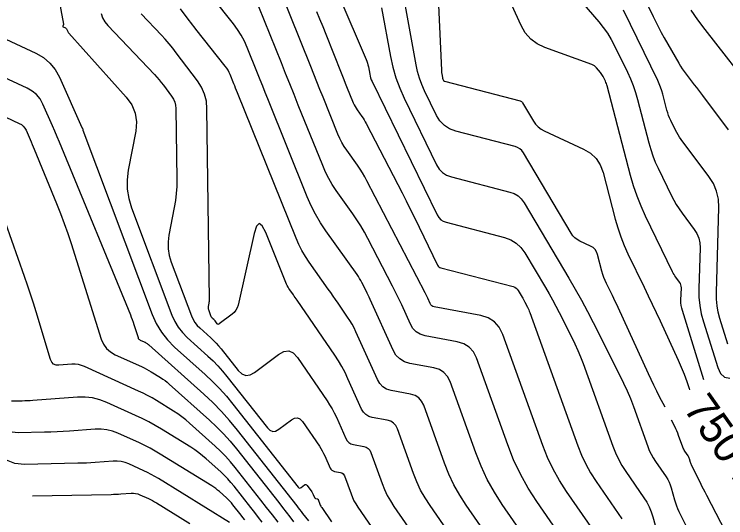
# Model space of a CAD drawing. Extents: x 1354696 to 1366163, y 660729 to 670380.
# Drawn here: x 1361694.5 to 1361830, y 664674.7 to 664770.6 of the extents above; entities that cross this region are included whole.
import ezdxf

# ---------------------------------------------------------------- set-up
doc = ezdxf.new("R2010")
doc.units = 0
doc.layers.add('R_Contour Annot', color=7, linetype='Continuous')
doc.layers.add('R_Contours', color=7, linetype='Continuous')

msp = doc.modelspace()

# ---------------------------------------------------------------- linework, layer by layer
at = {"layer": 'R_Contours'}
for points in [[(1361750.95, 664786.72), (1361761.53, 664761.95), (1361761.66, 664761.62), (1361761.77, 664761.28), (1361761.87, 664760.93), (1361761.94, 664760.58), (1361762.2, 664759.15), (1361762.28, 664758.8), (1361762.38, 664758.46), (1361762.5, 664758.12), (1361762.65, 664757.79), (1361775.02, 664732.37), (1361775.33, 664731.87), (1361775.73, 664731.46), (1361776.2, 664731.16), (1361776.75, 664730.96), (1361787.89, 664728.06), (1361789.07, 664727.63), (1361790.11, 664727.01), (1361790.99, 664726.19), (1361791.73, 664725.17), (1361795.67, 664718.52), (1361796.35, 664717.36), (1361797.01, 664716.19), (1361797.64, 664715), (1361798.26, 664713.81), (1361800.69, 664709.01), (1361801.28, 664707.8), (1361801.83, 664706.57), (1361802.34, 664705.33), (1361802.82, 664704.08), (1361808.48, 664688.32), (1361808.98, 664687.06), (1361809.56, 664685.84), (1361810.21, 664684.67), (1361810.94, 664683.53), (1361814.43, 664678.49), (1361814.97, 664677.64), (1361815.43, 664676.76), (1361815.81, 664675.83), (1361816.12, 664674.88), (1361817.21, 664670.98)], [(1361825.85, 664700.97), (1361821.74, 664714.16), (1361821.61, 664714.64), (1361821.52, 664715.12), (1361821.47, 664715.61), (1361821.47, 664716.11), (1361821.54, 664718.5), (1361821.52, 664718.79), (1361821.46, 664719.06), (1361821.35, 664719.33), (1361821.2, 664719.57), (1361820.48, 664720.52), (1361820.31, 664720.77), (1361820.15, 664721.02), (1361820, 664721.27), (1361819.87, 664721.54), (1361814.71, 664732.15), (1361813.86, 664734.02), (1361813.1, 664735.94), (1361812.44, 664737.88), (1361811.87, 664739.86), (1361807.42, 664756.93), (1361807.35, 664757.16), (1361807.28, 664757.39), (1361807.19, 664757.61), (1361807.09, 664757.83), (1361806.67, 664758.7), (1361806.55, 664758.92), (1361806.43, 664759.12), (1361806.29, 664759.32), (1361806.14, 664759.5), (1361805.38, 664760.4), (1361805.19, 664760.59), (1361804.98, 664760.76), (1361804.75, 664760.9), (1361804.5, 664761.01), (1361795.57, 664764.24), (1361794.1, 664764.94), (1361792.86, 664765.86), (1361791.83, 664767.03), (1361791.03, 664768.44), (1361783, 664786.07)], [(1361818.43, 664695.73), (1361817.41, 664697.75), (1361816.87, 664698.83), (1361816.33, 664699.93), (1361815.81, 664701.02), (1361815.29, 664702.13), (1361809.49, 664714.72), (1361809.23, 664715.3), (1361808.96, 664715.87), (1361808.68, 664716.44), (1361808.41, 664717.01), (1361807.3, 664719.29), (1361807.04, 664719.87), (1361806.81, 664720.45), (1361806.6, 664721.05), (1361806.43, 664721.66), (1361805.6, 664724.82), (1361805.41, 664725.34), (1361805.13, 664725.78), (1361804.74, 664726.14), (1361804.27, 664726.42), (1361802.18, 664727.39), (1361801.69, 664727.67), (1361801.25, 664728.01), (1361800.87, 664728.41), (1361800.55, 664728.87), (1361791.46, 664744.2), (1361791.15, 664744.62), (1361790.78, 664744.96), (1361790.36, 664745.22), (1361789.87, 664745.4), (1361778.59, 664748.33), (1361777.41, 664748.76), (1361776.41, 664749.41), (1361775.58, 664750.26), (1361774.92, 664751.33), (1361772.64, 664756.02), (1361772.11, 664757.2), (1361771.67, 664758.42), (1361771.31, 664759.66), (1361771.03, 664760.93), (1361767.02, 664782.95)], [(1361774.87, 664782.02), (1361775.84, 664759.94), (1361775.85, 664759.77), (1361775.86, 664759.61), (1361775.88, 664759.45), (1361775.91, 664759.29), (1361776.06, 664758.45), (1361776.08, 664758.39), (1361776.09, 664758.33), (1361776.12, 664758.26), (1361776.14, 664758.2), (1361776.26, 664757.97), (1361776.29, 664757.91), (1361776.34, 664757.87), (1361776.39, 664757.84), (1361776.45, 664757.81), (1361790.86, 664754.07), (1361791, 664754.01), (1361791.12, 664753.94), (1361791.23, 664753.84), (1361791.32, 664753.72), (1361793.38, 664750.24), (1361793.79, 664749.65), (1361794.27, 664749.15), (1361794.82, 664748.72), (1361795.44, 664748.38), (1361802.89, 664744.91), (1361804.22, 664744.13), (1361805.29, 664743.12), (1361806.09, 664741.89), (1361806.63, 664740.44), (1361808.94, 664731.58), (1361809.42, 664729.88), (1361809.99, 664728.21), (1361810.64, 664726.57), (1361811.38, 664724.96), (1361814.47, 664718.58), (1361815.24, 664716.99), (1361816, 664715.39), (1361816.76, 664713.78), (1361817.5, 664712.17), (1361820.94, 664704.71), (1361821.53, 664703.38), (1361822.07, 664702.03), (1361822.57, 664700.67), (1361823.02, 664699.3), (1361823.1, 664699.03)], [(1361810.58, 664781.63), (1361816.15, 664770.14), (1361816.66, 664769.12), (1361817.18, 664768.11), (1361817.72, 664767.1), (1361818.28, 664766.11), (1361821.04, 664761.26), (1361821.36, 664760.71), (1361821.7, 664760.18), (1361822.06, 664759.66), (1361822.45, 664759.15), (1361824.01, 664757.14), (1361824.4, 664756.64), (1361824.79, 664756.14), (1361825.17, 664755.63), (1361825.55, 664755.12), (1361830.48, 664748.55)], [(1361806.75, 664669.45), (1361799.66, 664679.71), (1361798.32, 664681.79), (1361797.12, 664683.95), (1361796.06, 664686.18), (1361795.15, 664688.48), (1361787.55, 664709.62), (1361786.88, 664710.97), (1361785.95, 664712.02), (1361784.77, 664712.76), (1361783.33, 664713.21), (1361774.48, 664714.85), (1361774.22, 664714.93), (1361774.01, 664715.06), (1361773.83, 664715.24), (1361773.7, 664715.47), (1361773.24, 664716.49), (1361773.12, 664716.75), (1361773, 664717), (1361772.88, 664717.25), (1361772.75, 664717.5), (1361761.68, 664738.84), (1361761.26, 664739.61), (1361760.82, 664740.36), (1361760.35, 664741.1), (1361759.86, 664741.83), (1361757.82, 664744.69), (1361757.34, 664745.42), (1361756.9, 664746.17), (1361756.5, 664746.95), (1361756.15, 664747.75), (1361753.31, 664754.82), (1361752.72, 664756.27), (1361752.14, 664757.72), (1361751.56, 664759.17), (1361750.98, 664760.62), (1361743.26, 664779.92)], [(1361702.54, 664775.93), (1361703.87, 664768.69), (1361703.87, 664768.64), (1361703.87, 664768.59), (1361703.86, 664768.54), (1361703.85, 664768.5), (1361703.76, 664768.31), (1361703.75, 664768.27), (1361703.75, 664768.23), (1361703.78, 664768.2), (1361703.81, 664768.18), (1361704.26, 664767.97), (1361704.34, 664767.92), (1361704.41, 664767.86), (1361704.47, 664767.79), (1361704.52, 664767.71), (1361704.69, 664767.33), (1361704.73, 664767.24), (1361704.78, 664767.15), (1361704.84, 664767.07), (1361704.9, 664766.99), (1361715.85, 664754.78), (1361716.9, 664753.33), (1361717.55, 664751.76), (1361717.8, 664750.08), (1361717.65, 664748.29), (1361716.22, 664740.91), (1361716, 664739.08), (1361716.02, 664737.26), (1361716.3, 664735.47), (1361716.84, 664733.7), (1361724.53, 664713.28), (1361725.06, 664712.08), (1361725.72, 664710.97), (1361726.52, 664709.95), (1361727.44, 664709.02), (1361731.39, 664705.48), (1361732.36, 664704.57), (1361733.29, 664703.62), (1361734.17, 664702.64), (1361735.01, 664701.62), (1361742.72, 664691.82), (1361743.21, 664691.35), (1361743.73, 664691.15), (1361744.28, 664691.21), (1361744.87, 664691.54), (1361747.29, 664693.37), (1361747.88, 664693.69), (1361748.42, 664693.75), (1361748.91, 664693.53), (1361749.37, 664693.03), (1361752.61, 664688.3), (1361752.9, 664687.87), (1361753.16, 664687.42), (1361753.41, 664686.96), (1361753.63, 664686.49), (1361754.67, 664684.16), (1361754.82, 664683.92), (1361755, 664683.73), (1361755.22, 664683.6), (1361755.49, 664683.52), (1361756.64, 664683.31), (1361756.91, 664683.22), (1361757.12, 664683.09), (1361757.29, 664682.89), (1361757.42, 664682.65), (1361758.65, 664679.23), (1361758.91, 664678.57), (1361759.2, 664677.94), (1361759.54, 664677.33), (1361759.92, 664676.74), (1361767.13, 664666.32)], [(1361800.2, 664775.73), (1361805.82, 664769.17), (1361806.68, 664768.09), (1361807.48, 664766.96), (1361808.2, 664765.78), (1361808.84, 664764.56), (1361811.27, 664759.55), (1361811.84, 664758.29), (1361812.35, 664757), (1361812.8, 664755.69), (1361813.18, 664754.36), (1361815.34, 664746.08), (1361815.7, 664744.84), (1361816.11, 664743.63), (1361816.58, 664742.43), (1361817.12, 664741.26), (1361819.65, 664736.03), (1361820.1, 664735.17), (1361820.58, 664734.34), (1361821.1, 664733.52), (1361821.67, 664732.73), (1361824, 664729.62), (1361824.5, 664728.82), (1361824.86, 664727.97), (1361825.06, 664727.07), (1361825.11, 664726.13), (1361824.88, 664718.33), (1361824.9, 664716.72), (1361825.06, 664715.12), (1361825.34, 664713.54), (1361825.76, 664711.98), (1361828.46, 664703.29), (1361829.01, 664702.15), (1361829.78, 664701.48), (1361830.78, 664701.27)], [(1361800.49, 664658.37), (1361787.43, 664677.25), (1361785.93, 664679.58), (1361784.58, 664682), (1361783.4, 664684.5), (1361782.38, 664687.08), (1361777.5, 664700.63), (1361777.02, 664701.61), (1361776.34, 664702.38), (1361775.48, 664702.92), (1361774.44, 664703.24), (1361769.87, 664704.09), (1361768.81, 664704.41), (1361767.92, 664704.94), (1361767.2, 664705.68), (1361766.64, 664706.63), (1361762.3, 664716.29), (1361762.12, 664716.69), (1361761.93, 664717.1), (1361761.73, 664717.49), (1361761.53, 664717.89), (1361760.71, 664719.47), (1361760.5, 664719.86), (1361760.27, 664720.24), (1361760.04, 664720.62), (1361759.78, 664720.99), (1361753.85, 664729.35), (1361752.83, 664730.89), (1361751.9, 664732.48), (1361751.06, 664734.12), (1361750.32, 664735.82), (1361742.81, 664754.45), (1361742.32, 664755.67), (1361741.83, 664756.9), (1361741.34, 664758.12), (1361740.85, 664759.34), (1361738.89, 664764.23), (1361738.36, 664765.43), (1361737.75, 664766.58), (1361737.05, 664767.69), (1361736.28, 664768.74), (1361732.24, 664773.85)], [(1361794.95, 664656.31), (1361780.56, 664677.12), (1361779.33, 664679.02), (1361778.24, 664680.98), (1361777.28, 664683.02), (1361776.44, 664685.11), (1361772.48, 664696.14), (1361772.09, 664696.93), (1361771.54, 664697.55), (1361770.84, 664697.99), (1361769.99, 664698.26), (1361766.28, 664698.95), (1361765.42, 664699.21), (1361764.69, 664699.64), (1361764.1, 664700.24), (1361763.65, 664701.01), (1361759.57, 664710.11), (1361759.22, 664710.84), (1361758.84, 664711.55), (1361758.43, 664712.24), (1361757.99, 664712.92), (1361756.16, 664715.58), (1361755.7, 664716.25), (1361755.24, 664716.91), (1361754.77, 664717.58), (1361754.31, 664718.24), (1361750.68, 664723.35), (1361749.95, 664724.45), (1361749.29, 664725.57), (1361748.7, 664726.74), (1361748.17, 664727.94), (1361737.02, 664755.62), (1361736.84, 664756.05), (1361736.67, 664756.49), (1361736.5, 664756.92), (1361736.32, 664757.35), (1361735.63, 664759.08), (1361735.44, 664759.51), (1361735.22, 664759.92), (1361734.98, 664760.31), (1361734.7, 664760.68), (1361729.11, 664767.77), (1361728.79, 664768.18), (1361728.47, 664768.59), (1361728.15, 664769), (1361727.83, 664769.42), (1361726.19, 664771.61)], [(1361803.62, 664663.91), (1361794.02, 664677.79), (1361792.37, 664680.35), (1361790.9, 664683), (1361789.6, 664685.73), (1361788.48, 664688.56), (1361782.52, 664705.13), (1361781.95, 664706.29), (1361781.15, 664707.2), (1361780.13, 664707.84), (1361778.88, 664708.22), (1361772.73, 664709.37), (1361771.82, 664709.64), (1361771.05, 664710.1), (1361770.42, 664710.74), (1361769.94, 664711.56), (1361768.29, 664715.22), (1361767.88, 664716.13), (1361767.45, 664717.04), (1361767.01, 664717.94), (1361766.55, 664718.83), (1361761.84, 664727.9), (1361761.19, 664729.1), (1361760.5, 664730.28), (1361759.77, 664731.43), (1361759, 664732.56), (1361755.84, 664737.02), (1361755.08, 664738.15), (1361754.4, 664739.33), (1361753.78, 664740.54), (1361753.24, 664741.79), (1361748.6, 664753.28), (1361747.79, 664755.3), (1361746.98, 664757.31), (1361746.18, 664759.32), (1361745.37, 664761.33), (1361741.11, 664771.99)], [(1361752.08, 664771.13), (1361752.66, 664769.68), (1361753.24, 664768.24), (1361753.82, 664766.8), (1361756.78, 664759.41), (1361757.04, 664758.77), (1361757.29, 664758.13), (1361757.55, 664757.48), (1361757.81, 664756.84), (1361759.07, 664753.72), (1361759.22, 664753.36), (1361759.4, 664753.02), (1361759.59, 664752.69), (1361759.81, 664752.36), (1361760.71, 664751.1), (1361760.93, 664750.78), (1361761.13, 664750.45), (1361761.33, 664750.12), (1361761.51, 664749.77), (1361767.54, 664738.15), (1361768.35, 664736.59), (1361769.14, 664735.03), (1361769.93, 664733.45), (1361770.7, 664731.88), (1361775.11, 664722.82), (1361775.22, 664722.63), (1361775.37, 664722.48), (1361775.55, 664722.36), (1361775.76, 664722.29), (1361789.51, 664718.71), (1361789.81, 664718.6), (1361790.08, 664718.44), (1361790.3, 664718.23), (1361790.49, 664717.97), (1361791.23, 664716.73), (1361791.37, 664716.49), (1361791.5, 664716.25), (1361791.63, 664716.01), (1361791.76, 664715.76), (1361792.26, 664714.78), (1361792.38, 664714.54), (1361792.49, 664714.29), (1361792.59, 664714.03), (1361792.69, 664713.78), (1361801.81, 664688.4), (1361802.52, 664686.62), (1361803.34, 664684.89), (1361804.26, 664683.23), (1361805.3, 664681.62), (1361810.24, 664674.49)], [(1361764.47, 664771.83), (1361766.16, 664762.55), (1361766.61, 664760.5), (1361767.19, 664758.49), (1361767.91, 664756.53), (1361768.76, 664754.61), (1361774.94, 664741.92), (1361775.44, 664741.1), (1361776.08, 664740.45), (1361776.85, 664739.96), (1361777.75, 664739.62), (1361788.88, 664736.73), (1361789.71, 664736.43), (1361790.45, 664735.99), (1361791.07, 664735.41), (1361791.59, 664734.68), (1361800.12, 664720.31), (1361801.33, 664718.23), (1361802.51, 664716.12), (1361803.65, 664713.99), (1361804.76, 664711.85), (1361809.85, 664701.81), (1361810.55, 664700.35), (1361811.22, 664698.88), (1361811.83, 664697.39), (1361812.4, 664695.88), (1361815.15, 664688.24), (1361815.44, 664687.5), (1361815.78, 664686.79), (1361816.16, 664686.11), (1361816.59, 664685.44), (1361818.62, 664682.5), (1361818.94, 664682), (1361819.2, 664681.49), (1361819.43, 664680.95), (1361819.61, 664680.39), (1361820.24, 664678.11), (1361820.42, 664677.54), (1361820.61, 664676.99), (1361820.84, 664676.45), (1361821.09, 664675.91), (1361828.64, 664660.78)], [(1361830.41, 664707.77), (1361828.9, 664712.63), (1361828.57, 664713.85), (1361828.35, 664715.08), (1361828.23, 664716.33), (1361828.22, 664717.6), (1361828.67, 664733.76), (1361828.59, 664735.36), (1361828.25, 664736.88), (1361827.65, 664738.32), (1361826.8, 664739.68), (1361821.5, 664746.75), (1361821.2, 664747.17), (1361820.92, 664747.6), (1361820.66, 664748.05), (1361820.43, 664748.51), (1361819.52, 664750.37), (1361819.31, 664750.84), (1361819.12, 664751.32), (1361818.95, 664751.8), (1361818.81, 664752.3), (1361818.02, 664755.35), (1361817.83, 664756.02), (1361817.6, 664756.67), (1361817.34, 664757.32), (1361817.06, 664757.95), (1361810.54, 664771.38)], [(1361835.81, 664755.22), (1361826.09, 664767.69), (1361824.71, 664769.52), (1361823.41, 664771.39)], [(1361711.03, 664770.73), (1361711.34, 664769.91), (1361711.78, 664769.16), (1361712.34, 664768.46), (1361721.21, 664759.08), (1361721.65, 664758.6), (1361722.08, 664758.1), (1361722.5, 664757.59), (1361722.9, 664757.08), (1361724.48, 664754.98), (1361724.83, 664754.44), (1361725.08, 664753.86), (1361725.23, 664753.26), (1361725.29, 664752.62), (1361725.46, 664739.09), (1361725.44, 664737.76), (1361725.36, 664736.43), (1361725.21, 664735.1), (1361724.99, 664733.79), (1361723.97, 664728.53), (1361723.81, 664727.23), (1361723.83, 664725.94), (1361724.03, 664724.66), (1361724.41, 664723.4), (1361728.28, 664713.12), (1361728.57, 664712.48), (1361728.92, 664711.89), (1361729.34, 664711.34), (1361729.84, 664710.85), (1361731.95, 664708.95), (1361732.46, 664708.47), (1361732.96, 664707.97), (1361733.43, 664707.44), (1361733.88, 664706.89), (1361737.12, 664702.77), (1361737.84, 664702.09), (1361738.6, 664701.8), (1361739.41, 664701.89), (1361740.27, 664702.36), (1361744.82, 664705.81), (1361745.84, 664706.37), (1361746.78, 664706.46), (1361747.64, 664706.08), (1361748.43, 664705.22), (1361754.07, 664696.99), (1361754.57, 664696.23), (1361755.03, 664695.45), (1361755.46, 664694.65), (1361755.85, 664693.83), (1361757.67, 664689.78), (1361757.91, 664689.36), (1361758.23, 664689.03), (1361758.62, 664688.8), (1361759.09, 664688.66), (1361761.09, 664688.29), (1361761.55, 664688.15), (1361761.93, 664687.91), (1361762.22, 664687.57), (1361762.44, 664687.14), (1361764.58, 664681.19), (1361765.03, 664680.05), (1361765.55, 664678.96), (1361766.14, 664677.89), (1361766.8, 664676.87), (1361780.73, 664656.73)], [(1361787.81, 664656.57), (1361773.68, 664677), (1361772.74, 664678.46), (1361771.89, 664679.97), (1361771.15, 664681.54), (1361770.51, 664683.15), (1361767.46, 664691.64), (1361767.16, 664692.25), (1361766.73, 664692.73), (1361766.19, 664693.07), (1361765.54, 664693.27), (1361762.68, 664693.8), (1361762.02, 664694), (1361761.46, 664694.34), (1361761.01, 664694.8), (1361760.66, 664695.4), (1361758.06, 664701.17), (1361757.51, 664702.34), (1361756.9, 664703.48), (1361756.24, 664704.59), (1361755.54, 664705.67), (1361748.37, 664716.13), (1361748.19, 664716.38), (1361748.02, 664716.63), (1361747.84, 664716.88), (1361747.67, 664717.13), (1361746.96, 664718.13), (1361746.79, 664718.38), (1361746.64, 664718.64), (1361746.5, 664718.91), (1361746.38, 664719.19), (1361742.41, 664729.03), (1361741.75, 664730.32), (1361741.16, 664730.72), (1361740.64, 664730.23), (1361740.2, 664728.85), (1361737.13, 664715.2), (1361736.97, 664714.68), (1361736.73, 664714.22), (1361736.4, 664713.8), (1361736, 664713.44), (1361733.56, 664711.6), (1361733.45, 664711.54), (1361733.35, 664711.52), (1361733.25, 664711.56), (1361733.16, 664711.65), (1361732.75, 664712.17), (1361732.69, 664712.24), (1361732.63, 664712.31), (1361732.57, 664712.37), (1361732.5, 664712.43), (1361732.23, 664712.67), (1361732.17, 664712.74), (1361732.12, 664712.81), (1361732.07, 664712.88), (1361732.03, 664712.96), (1361731.54, 664714.27), (1361731.49, 664714.43), (1361731.47, 664714.59), (1361731.47, 664714.76), (1361731.49, 664714.92), (1361731.62, 664715.59), (1361731.64, 664715.76), (1361731.66, 664715.93), (1361731.67, 664716.1), (1361731.68, 664716.27), (1361731.21, 664752.57), (1361731.09, 664754.01), (1361730.74, 664755.39), (1361730.17, 664756.68), (1361729.39, 664757.91), (1361725.36, 664763.26), (1361724.68, 664764.13), (1361723.99, 664764.98), (1361723.27, 664765.81), (1361722.52, 664766.62), (1361718.68, 664770.69)], [(1361690.95, 664766.71), (1361698.65, 664763.15), (1361700.09, 664762.33), (1361701.31, 664761.3), (1361702.33, 664760.06), (1361703.13, 664758.6), (1361707.39, 664749), (1361707.4, 664748.97), (1361707.42, 664748.94), (1361707.44, 664748.91), (1361707.46, 664748.88), (1361707.56, 664748.77), (1361707.58, 664748.75), (1361707.58, 664748.73), (1361707.59, 664748.71), (1361707.59, 664748.68), (1361707.57, 664748.59), (1361707.56, 664748.56), (1361707.56, 664748.54), (1361707.57, 664748.51), (1361707.57, 664748.49), (1361720.77, 664713.43), (1361721.56, 664711.68), (1361722.53, 664710.05), (1361723.69, 664708.56), (1361725.04, 664707.19), (1361730.84, 664702), (1361732.26, 664700.67), (1361733.62, 664699.28), (1361734.91, 664697.84), (1361736.15, 664696.34), (1361748.58, 664680.53), (1361748.71, 664680.41), (1361748.84, 664680.36), (1361748.99, 664680.37), (1361749.14, 664680.46), (1361749.77, 664680.94), (1361749.92, 664681.02), (1361750.06, 664681.03), (1361750.19, 664680.98), (1361750.3, 664680.85), (1361751.15, 664679.62), (1361751.22, 664679.51), (1361751.29, 664679.39), (1361751.35, 664679.27), (1361751.41, 664679.15), (1361751.68, 664678.54), (1361751.72, 664678.48), (1361751.77, 664678.43), (1361751.83, 664678.4), (1361751.9, 664678.38), (1361752.19, 664678.32), (1361752.26, 664678.3), (1361752.32, 664678.26), (1361752.36, 664678.21), (1361752.4, 664678.15), (1361752.71, 664677.26), (1361752.78, 664677.09), (1361752.86, 664676.93), (1361752.95, 664676.77), (1361753.05, 664676.62), (1361754.92, 664673.91)], [(1361750.58, 664674.09), (1361749.48, 664675.53), (1361749.2, 664675.89), (1361748.92, 664676.25), (1361748.64, 664676.61), (1361748.36, 664676.97), (1361737.03, 664691.38), (1361735.53, 664693.2), (1361733.96, 664694.95), (1361732.31, 664696.63), (1361730.59, 664698.25), (1361720.16, 664707.6), (1361720.1, 664707.65), (1361720.03, 664707.7), (1361719.97, 664707.75), (1361719.9, 664707.79), (1361719.62, 664707.96), (1361719.55, 664708), (1361719.48, 664708.04), (1361719.41, 664708.08), (1361719.34, 664708.12), (1361718.55, 664708.47), (1361718.41, 664708.55), (1361718.29, 664708.66), (1361718.2, 664708.79), (1361718.14, 664708.94), (1361717.35, 664711.43), (1361717.19, 664711.9), (1361717.03, 664712.37), (1361716.86, 664712.83), (1361716.68, 664713.29), (1361703.58, 664745.16), (1361703.15, 664746.21), (1361702.71, 664747.26), (1361702.26, 664748.3), (1361701.8, 664749.33), (1361699.97, 664753.48), (1361699.43, 664754.45), (1361698.76, 664755.27), (1361697.95, 664755.96), (1361696.99, 664756.5), (1361684.56, 664762.25)], [(1361691.48, 664751.64), (1361695.46, 664749.8), (1361695.88, 664749.56), (1361696.23, 664749.26), (1361696.52, 664748.91), (1361696.75, 664748.49), (1361697.54, 664746.71), (1361697.73, 664746.26), (1361697.93, 664745.81), (1361698.12, 664745.36), (1361698.3, 664744.91), (1361702.56, 664734.55), (1361703.31, 664732.66), (1361704.02, 664730.76), (1361704.69, 664728.85), (1361705.33, 664726.92), (1361711.09, 664708.73), (1361711.5, 664707.77), (1361712.08, 664706.95), (1361712.82, 664706.27), (1361713.74, 664705.75), (1361718.77, 664703.47), (1361719.24, 664703.24), (1361719.7, 664703.01), (1361720.15, 664702.76), (1361720.6, 664702.49), (1361722.37, 664701.4), (1361722.8, 664701.11), (1361723.22, 664700.81), (1361723.63, 664700.49), (1361724.03, 664700.15), (1361731.67, 664693.3), (1361733.04, 664692.02), (1361734.36, 664690.68), (1361735.61, 664689.28), (1361736.81, 664687.82), (1361744.87, 664677.58), (1361745.58, 664676.67), (1361746.29, 664675.76), (1361747, 664674.84), (1361747.7, 664673.93)], [(1361744.75, 664673.85), (1361743.66, 664675.26), (1361742.56, 664676.67), (1361741.46, 664678.07), (1361736.58, 664684.27), (1361735.69, 664685.36), (1361734.76, 664686.4), (1361733.78, 664687.4), (1361732.75, 664688.36), (1361727.9, 664692.71), (1361727.17, 664693.33), (1361726.42, 664693.92), (1361725.64, 664694.48), (1361724.84, 664695), (1361721.57, 664697.02), (1361720.75, 664697.51), (1361719.91, 664697.97), (1361719.06, 664698.41), (1361718.19, 664698.82), (1361707.88, 664703.5), (1361707.3, 664703.72), (1361706.72, 664703.86), (1361706.12, 664703.93), (1361705.5, 664703.92), (1361703.02, 664703.73), (1361702.46, 664703.77), (1361702.01, 664703.96), (1361701.66, 664704.32), (1361701.43, 664704.83), (1361698.69, 664713.88), (1361698.17, 664715.58), (1361697.62, 664717.28), (1361697.06, 664718.97), (1361696.47, 664720.65), (1361689.14, 664741.24)], [(1361741.75, 664673.84), (1361741.03, 664674.77), (1361740.3, 664675.7), (1361739.58, 664676.63), (1361736.36, 664680.72), (1361735.77, 664681.43), (1361735.15, 664682.12), (1361734.51, 664682.78), (1361733.83, 664683.41), (1361731.07, 664685.89), (1361730.36, 664686.5), (1361729.64, 664687.07), (1361728.88, 664687.6), (1361728.11, 664688.11), (1361722.55, 664691.54), (1361721.35, 664692.26), (1361720.13, 664692.94), (1361718.89, 664693.57), (1361717.62, 664694.17), (1361712.14, 664696.66), (1361710.79, 664697.17), (1361709.4, 664697.51), (1361707.99, 664697.67), (1361706.54, 664697.65), (1361698.05, 664697.02), (1361697.54, 664696.99), (1361697.04, 664696.96), (1361696.54, 664696.94), (1361696.03, 664696.93), (1361694.01, 664696.88)], [(1361832.61, 664666.94), (1361826.38, 664678.94), (1361826.07, 664679.54), (1361825.76, 664680.13), (1361825.46, 664680.73), (1361825.16, 664681.32), (1361823.52, 664684.61), (1361823.45, 664684.76), (1361823.39, 664684.92), (1361823.33, 664685.08), (1361823.28, 664685.24), (1361823.1, 664685.9), (1361823.05, 664686.06), (1361822.98, 664686.21), (1361822.9, 664686.36), (1361822.81, 664686.51), (1361822.23, 664687.35), (1361822.1, 664687.54), (1361821.99, 664687.74), (1361821.9, 664687.95), (1361821.81, 664688.16), (1361821.02, 664690.36), (1361820.86, 664690.79), (1361820.68, 664691.22), (1361820.49, 664691.65), (1361820.29, 664692.07), (1361819.67, 664693.29)], [(1361738.4, 664674.28), (1361738.05, 664674.73), (1361737.7, 664675.18), (1361736.14, 664677.16), (1361735.85, 664677.51), (1361735.55, 664677.84), (1361735.24, 664678.16), (1361734.91, 664678.47), (1361733.57, 664679.67), (1361733.23, 664679.96), (1361732.88, 664680.24), (1361732.51, 664680.5), (1361732.14, 664680.75), (1361722.32, 664686.82), (1361721.35, 664687.4), (1361720.37, 664687.94), (1361719.36, 664688.45), (1361718.35, 664688.94), (1361714.24, 664690.8), (1361713.2, 664691.19), (1361712.14, 664691.45), (1361711.05, 664691.57), (1361709.94, 664691.56), (1361705.04, 664691.2), (1361703.85, 664691.12), (1361702.66, 664691.05), (1361701.46, 664691), (1361700.27, 664690.97), (1361695.25, 664690.87), (1361694.09, 664690.98)], [(1361735.48, 664673.81), (1361721.96, 664682.17), (1361721.29, 664682.57), (1361720.6, 664682.95), (1361719.91, 664683.31), (1361719.2, 664683.64), (1361716.34, 664684.94), (1361715.62, 664685.21), (1361714.88, 664685.39), (1361714.12, 664685.48), (1361713.35, 664685.47), (1361709.94, 664685.22), (1361709.11, 664685.16), (1361708.28, 664685.12), (1361707.45, 664685.08), (1361706.61, 664685.06), (1361696.49, 664684.85), (1361694.65, 664685.03), (1361693.06, 664685.65)], [(1361697.98, 664678.84), (1361712.96, 664679.15), (1361713.43, 664679.16), (1361713.9, 664679.18), (1361714.36, 664679.2), (1361714.83, 664679.24), (1361716.75, 664679.38), (1361717.19, 664679.38), (1361717.62, 664679.34), (1361718.03, 664679.23), (1361718.44, 664679.08), (1361720.05, 664678.35), (1361720.45, 664678.16), (1361720.84, 664677.96), (1361721.23, 664677.74), (1361721.61, 664677.52), (1361727.93, 664673.61)]]:
    msp.add_lwpolyline(points, dxfattribs=at)

# ---------------------------------------------------------------- texts
at = {"layer": 'R_Contour Annot'}
msp.add_text('750 FT', height=6, rotation=305.1964, dxfattribs=at).set_placement((1361821.77, 664695.52))

doc.saveas('drawing.dxf')
